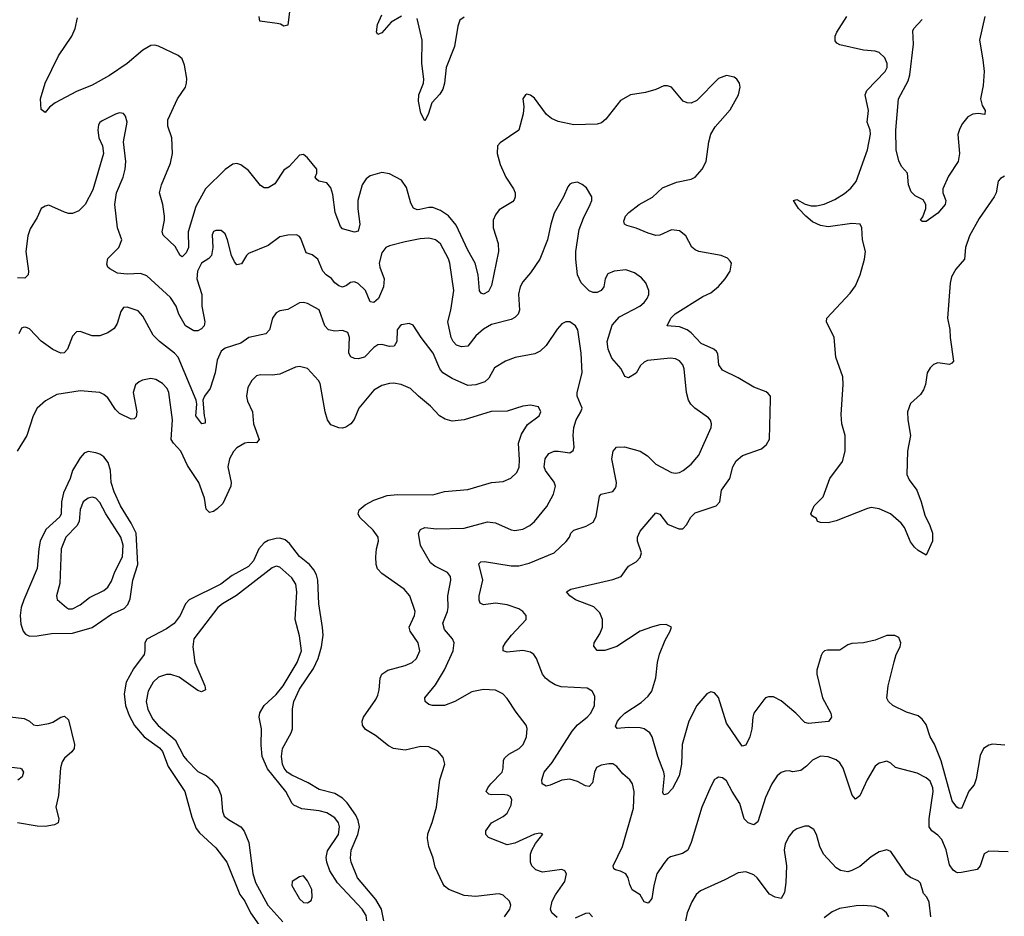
# Model space of a CAD drawing. Header units: inches. Extents: x 1771504 to 1971212, y 471788 to 643615.
# Tile 379 of 587: x 1872661 to 1877689, y 583113 to 587694. Entities that reach past the tile are written whole.
import ezdxf

# ---------------------------------------------------------------- set-up
doc = ezdxf.new("R2010")
doc.units = ezdxf.units.IN
doc.header["$MEASUREMENT"] = 0
doc.layers.add('B8578', color=7, linetype='Continuous')

msp = doc.modelspace()

# ---------------------------------------------------------------- linework, layer by layer
at = {"layer": 'B8578', "color": 5}
for points, elevation in [([(1874040.6, 587750), (1874030, 587666.6), (1874010, 587661.1), (1873992, 587672), (1873975.6, 587675.6), (1873886.8, 587686.8), (1873884.5, 587710)], 380), ([(1877692.2, 583987.8), (1877630, 583992.1), (1877610, 583987.1), (1877582.8, 583970), (1877566.1, 583933.9), (1877545.3, 583814.7), (1877536, 583784), (1877507.7, 583752.3), (1877473, 583667), (1877470, 583663.6), (1877454.9, 583665.1), (1877446.2, 583670), (1877423.2, 583703.2), (1877367.1, 583907.1), (1877333.1, 583993.1), (1877311.6, 584030), (1877290, 584093.3), (1877270, 584120.5), (1877250, 584137.4), (1877190, 584155.3), (1877120.5, 584190), (1877097.2, 584210), (1877090, 584226.6), (1877095.7, 584290), (1877126.1, 584413.9), (1877136.9, 584450), (1877157.6, 584490), (1877161.6, 584510), (1877150, 584538), (1877130, 584547.3), (1877090, 584547.6), (1877030, 584523.6), (1876970, 584509.6), (1876910, 584506.6), (1876890, 584499.3), (1876850, 584472.7), (1876787.1, 584472.9), (1876770.8, 584469.2), (1876761.4, 584458.6), (1876754, 584446), (1876732.7, 584370), (1876732, 584350), (1876761.5, 584230), (1876802.8, 584150), (1876806.7, 584130), (1876791.1, 584108.9), (1876690, 584098.8), (1876670, 584102.3), (1876624.2, 584150), (1876550, 584213.5), (1876510, 584233.8), (1876485.5, 584234.5), (1876470, 584229.6), (1876460.6, 584219.4), (1876410.3, 584150), (1876404.4, 584130), (1876400.2, 584070), (1876390.2, 584029.8), (1876370, 583987), (1876350, 583982.4), (1876270, 584098.9), (1876230, 584231.5), (1876210, 584255.1), (1876190, 584260.5), (1876170, 584249.7), (1876119.2, 584190), (1876077.6, 584110), (1876043.5, 583990), (1876040.9, 583890), (1876029.5, 583830.5), (1875994.9, 583765.1), (1875970, 583738.7), (1875950, 583732.7), (1875945.5, 583745.5), (1875953.8, 583830), (1875951.3, 583850), (1875919.9, 583930), (1875891.2, 584030), (1875879, 584050), (1875850.5, 584070.5), (1875830, 584075.9), (1875770, 584077.4), (1875712.3, 584072.3), (1875704.2, 584084.2), (1875714, 584110), (1875730.9, 584130), (1875752.1, 584150), (1875835.3, 584204.7), (1875870, 584236.9), (1875890, 584264), (1875910, 584330.6), (1875917.5, 584410), (1875927.6, 584452.4), (1875956.5, 584523.5), (1875983.7, 584570), (1875989, 584590), (1875963.2, 584603.2), (1875930, 584601.6), (1875892, 584592), (1875830, 584569.7), (1875710, 584490.7), (1875650, 584470.9), (1875610, 584471.5), (1875593, 584493), (1875594.7, 584510), (1875623.5, 584556.5), (1875637, 584590), (1875637.3, 584630), (1875624.3, 584664.3), (1875593.7, 584693.7), (1875498.7, 584730), (1875469.6, 584750), (1875453.2, 584770), (1875475.9, 584784.1), (1875690, 584834.5), (1875732.4, 584850), (1875770, 584902), (1875810, 584924.2), (1875830, 584945.5), (1875836, 584970), (1875816.1, 585030), (1875815.3, 585050), (1875830, 585080.3), (1875910, 585173.7), (1875930, 585168.4), (1875970, 585116.9), (1876026.6, 585093.4), (1876047.2, 585092.8), (1876067.1, 585112.9), (1876088, 585152), (1876110, 585174.6), (1876218.4, 585210), (1876236.9, 585230), (1876245.4, 585290), (1876288.3, 585350), (1876302.7, 585410), (1876320, 585440), (1876352.4, 585467.6), (1876450, 585500.9), (1876475.5, 585524.4), (1876490, 585551.3), (1876495.9, 585755.9), (1876494.5, 585770), (1876484, 585784), (1876472.7, 585792.7), (1876410, 585817.1), (1876330, 585864.1), (1876250, 585903.1), (1876232, 585930), (1876227, 585987), (1876219.1, 585999.1), (1876205.6, 586010), (1876140.6, 586040.6), (1876090, 586094.5), (1876070, 586109.8), (1876030, 586124.6), (1875967, 586130), (1875985.6, 586170), (1876008.5, 586191.5), (1876150, 586280.2), (1876190, 586299.1), (1876230, 586331.6), (1876263.5, 586370), (1876289.7, 586410), (1876296.2, 586450), (1876290, 586461.2), (1876275.2, 586475.2), (1876244, 586490), (1876130, 586509.8), (1876110, 586517.6), (1876092.7, 586532.7), (1876062.6, 586590), (1876030, 586615.3), (1875990, 586621), (1875930, 586592.6), (1875910, 586591.1), (1875870, 586603.1), (1875810, 586629.7), (1875762.2, 586642.3), (1875749.7, 586649.7), (1875745.7, 586665.7), (1875754, 586690), (1875772.4, 586710), (1875824.2, 586750), (1875892.3, 586787.7), (1875944.1, 586835.9), (1876015.4, 586864.6), (1876090, 586879.2), (1876110, 586890.3), (1876146.9, 586930), (1876167.2, 586970), (1876179.7, 587070), (1876191.1, 587110), (1876212.8, 587147.2), (1876290, 587234), (1876331.6, 587310), (1876339.6, 587350), (1876336.2, 587370), (1876322.7, 587390), (1876310, 587400.9), (1876270, 587409.5), (1876230, 587394), (1876119, 587281), (1876090, 587267.6), (1876070, 587269.6), (1876050, 587278.4), (1875990, 587349.5), (1875970, 587356.3), (1875950, 587355.8), (1875910, 587338), (1875857.4, 587322.6), (1875780.7, 587310), (1875730, 587281.1), (1875654.1, 587185.9), (1875631.8, 587168.2), (1875610, 587160.9), (1875490, 587157.4), (1875410, 587173.5), (1875376.2, 587190), (1875351.8, 587210), (1875290, 587293.2), (1875270, 587309), (1875250, 587313.2), (1875244.7, 587310), (1875230.8, 587289.2), (1875235.5, 587250), (1875232.8, 587212.8), (1875210.4, 587130), (1875114.4, 587065.6), (1875100.5, 587050), (1875099.6, 587010), (1875114.5, 586954.5), (1875143.2, 586890), (1875182, 586830), (1875190.9, 586810), (1875192, 586790), (1875186.8, 586773.2), (1875177, 586763), (1875110, 586722.3), (1875090, 586697.6), (1875078.4, 586670), (1875078.4, 586630), (1875105.1, 586550), (1875106.8, 586510), (1875070, 586335.6), (1875054.2, 586305.8), (1875030, 586291.3), (1875017.1, 586297.1), (1875008.2, 586308.2), (1875002.2, 586390), (1874986.2, 586450), (1874950, 586516.4), (1874890, 586644.8), (1874850, 586693), (1874810, 586719.9), (1874770, 586734.6), (1874750, 586734.7), (1874703.9, 586723.9), (1874690, 586723.4), (1874671.2, 586731.2), (1874657.7, 586757.7), (1874636.3, 586836.3), (1874610, 586874), (1874550, 586906), (1874510, 586914), (1874450, 586896.9), (1874430, 586881.3), (1874409.1, 586850.9), (1874387.9, 586770), (1874388.3, 586728.4), (1874398.5, 586650), (1874390, 586613.2), (1874370, 586608.2), (1874310, 586625.7), (1874298.4, 586638.4), (1874271.2, 586710), (1874260.6, 586800.6), (1874250, 586835.8), (1874230, 586861.5), (1874188.7, 586870), (1874178, 586878), (1874169.3, 586890), (1874178, 586910), (1874178.4, 586930), (1874130, 586989.3), (1874110, 587006), (1874090, 587002), (1874036.5, 586943.5), (1874010, 586926), (1873963.7, 586856.3), (1873930, 586835.9), (1873910, 586835.9), (1873890, 586847.7), (1873830, 586923.6), (1873790, 586953.6), (1873770, 586959.6), (1873750, 586956.2), (1873710.4, 586929.7), (1873610, 586829.6), (1873560.6, 586739.4), (1873521.3, 586610), (1873522.5, 586530), (1873510, 586503), (1873490, 586483.1), (1873479.6, 586490), (1873455, 586535), (1873392.8, 586592.8), (1873388.8, 586610), (1873400.7, 586670), (1873399.8, 586690), (1873392.2, 586750), (1873375.2, 586810), (1873384.1, 586850), (1873430, 586961.3), (1873441.1, 587010), (1873436.8, 587090), (1873416.8, 587150), (1873417.4, 587182.6), (1873466.8, 587290), (1873507, 587350), (1873513.3, 587370), (1873513.6, 587393.6), (1873502, 587462), (1873490, 587494), (1873470, 587511.2), (1873370, 587558.7), (1873350, 587564.2), (1873330, 587562.4), (1873290, 587539.1), (1873208.8, 587470), (1873119.5, 587410), (1873030, 587359.3), (1872950, 587328), (1872842, 587270), (1872812.1, 587247.9), (1872790, 587220.9), (1872770, 587235.3), (1872767, 587290), (1872791.2, 587370), (1872859.1, 587510), (1872927.7, 587610), (1872943.5, 587650), (1872956.4, 587703.6)], 420), ([(1874610, 587712), (1874558.6, 587681.4), (1874510, 587626.9), (1874490, 587619.5), (1874483.5, 587630), (1874488.3, 587670), (1874510, 587719.7)], 380), ([(1874930, 587707.1), (1874908.8, 587691.2), (1874899.1, 587660.9), (1874882.1, 587557.8), (1874839.2, 587450), (1874829.6, 587370), (1874821.3, 587338.7), (1874806.8, 587313.1), (1874765, 587270), (1874747.2, 587210), (1874730, 587177.2), (1874710, 587216.2), (1874697.4, 587277.4), (1874698.8, 587310), (1874722.7, 587370), (1874724.8, 587390), (1874714.2, 587470), (1874716.4, 587590), (1874690, 587700.5)], 380), ([(1877690, 586894.8), (1877670, 586883.6), (1877658.7, 586870), (1877647.4, 586810), (1877637.3, 586790), (1877561.6, 586678.4), (1877511.6, 586590), (1877491.6, 586530), (1877486, 586470), (1877441.1, 586418.9), (1877419.5, 586380.5), (1877412.1, 586347.9), (1877398.6, 586170), (1877410.8, 586110.8), (1877412.3, 586070), (1877430.2, 585949.8), (1877421.5, 585938.5), (1877410, 585933.3), (1877350, 585940.2), (1877327.9, 585932.1), (1877310, 585916), (1877295, 585890), (1877287.6, 585830), (1877277, 585803), (1877260.6, 585779.4), (1877210, 585732.9), (1877195.6, 585690), (1877196.8, 585650), (1877210.1, 585570.1), (1877194.5, 585490), (1877192.1, 585370), (1877202.9, 585342.9), (1877242.6, 585290), (1877265.3, 585230), (1877283, 585163), (1877308.9, 585110), (1877322, 585070), (1877322.8, 585030), (1877290, 584958), (1877250, 584981.2), (1877230, 584999.3), (1877210, 585027), (1877180, 585100), (1877162.2, 585122.2), (1877108.9, 585168.9), (1877050, 585195.6), (1877010, 585200.9), (1876990, 585196.4), (1876830, 585133.6), (1876790, 585124.2), (1876750, 585124.5), (1876735.3, 585130), (1876730, 585146), (1876710, 585158), (1876702, 585170), (1876718, 585210), (1876764.1, 585255.9), (1876797.7, 585350), (1876863.4, 585436.6), (1876876.5, 585490), (1876877.4, 585570), (1876860.3, 585630), (1876856.9, 585676.9), (1876866.7, 585830), (1876864.3, 585870), (1876829.8, 585970), (1876821.3, 586070), (1876781.1, 586150), (1876783, 586170), (1876902.5, 586297.5), (1876930, 586334.2), (1876952.8, 586390), (1876975.4, 586470), (1876981.2, 586510), (1876964.4, 586570), (1876962.2, 586630), (1876952.8, 586650), (1876910, 586653.6), (1876790, 586635.6), (1876750, 586642.3), (1876710, 586662.3), (1876676.5, 586690), (1876637.7, 586730), (1876613.2, 586770), (1876630, 586775.6), (1876672.6, 586752.6), (1876703.7, 586743.7), (1876730, 586742.8), (1876770, 586751.3), (1876824, 586776), (1876874, 586806), (1876906.3, 586833.7), (1876932.9, 586867.1), (1876989.9, 587030.1), (1877006.3, 587110), (1877004.6, 587130), (1876989, 587170), (1876995.2, 587230), (1876978.2, 587310), (1876987.1, 587332.9), (1877080.9, 587430), (1877090.8, 587450), (1877092, 587470), (1877079.3, 587499.3), (1877050, 587526.9), (1877030, 587533.1), (1876970, 587539.3), (1876850, 587566.6), (1876834.3, 587574.3), (1876826.2, 587586.2), (1876825.4, 587610), (1876834, 587630), (1876885.7, 587710)], 380), ([(1877589.7, 587710.3), (1877563, 587590), (1877580.6, 587490), (1877585.8, 587430), (1877581.1, 587358.9), (1877568, 587290), (1877575.9, 587255.9), (1877591.3, 587230), (1877590.5, 587210), (1877555.4, 587215.4), (1877528.1, 587211.9), (1877502.8, 587197.2), (1877476, 587164), (1877462, 587138), (1877452.8, 587107.2), (1877460.9, 587010), (1877454.6, 586970), (1877404.8, 586895.2), (1877376.2, 586830), (1877375.2, 586810), (1877390.1, 586770), (1877387.9, 586750), (1877350, 586706.4), (1877290, 586662.7), (1877270, 586664), (1877262, 586670), (1877273.2, 586686.8), (1877289.3, 586730), (1877289, 586750), (1877274.2, 586774.2), (1877234.2, 586794.2), (1877214.2, 586814.2), (1877200.9, 586850), (1877195.1, 586910), (1877164.2, 586944.2), (1877150, 586974), (1877136.9, 587030), (1877136.2, 587130), (1877149.8, 587290), (1877198.3, 587381.7), (1877207.6, 587412.4), (1877225.7, 587570), (1877222.7, 587637.3), (1877227.6, 587650), (1877270, 587695.3)], 360), ([(1877710, 583441.6), (1877610, 583446), (1877587.4, 583432.6), (1877566.5, 583370), (1877550, 583352.4), (1877470, 583337.1), (1877450, 583335.6), (1877440.2, 583340.2), (1877428.4, 583348.4), (1877410, 583375.6), (1877392.5, 583452.5), (1877370, 583506), (1877350, 583527.3), (1877318.5, 583550), (1877306.3, 583570), (1877305.4, 583610), (1877326.2, 583750), (1877324.7, 583770), (1877310, 583802.7), (1877290, 583820.3), (1877244.5, 583844.5), (1877134, 583874), (1877110, 583896), (1877090, 583906), (1877050, 583894.5), (1877030, 583879.6), (1876989.6, 583810.4), (1876951.9, 583728.1), (1876930, 583711.6), (1876912, 583732), (1876866.6, 583870), (1876850, 583896.9), (1876830, 583913.1), (1876790, 583926.9), (1876750, 583931.2), (1876710, 583911.3), (1876680, 583880), (1876650, 583858), (1876610, 583851.2), (1876590, 583855.8), (1876570, 583854.3), (1876550, 583847.8), (1876528.7, 583830), (1876502.3, 583790), (1876470, 583719.5), (1876430, 583596), (1876410, 583579.6), (1876382, 583590), (1876361, 583610), (1876339.1, 583690), (1876298.7, 583750), (1876270, 583804.5), (1876250, 583820.7), (1876230, 583824.5), (1876220.7, 583819.3), (1876210, 583812.3), (1876190, 583776), (1876144.5, 583670), (1876090.2, 583489.8), (1876072.7, 583450), (1876046.2, 583433.8), (1875983.8, 583416.2), (1875970, 583406.9), (1875950, 583382.6), (1875914.7, 583330), (1875899.7, 583270), (1875890, 583203.7), (1875870, 583179.7), (1875850, 583187.1), (1875830, 583223), (1875788.6, 583248.6), (1875776.1, 583276.1), (1875768.5, 583310), (1875755.8, 583330), (1875730, 583343.5), (1875704, 583350), (1875695.9, 583355.9), (1875691.5, 583370), (1875739.3, 583470), (1875795.2, 583664.8), (1875799.8, 583750), (1875790, 583789.3), (1875777, 583810), (1875740.6, 583840.6), (1875710, 583878.7), (1875690, 583891.1), (1875670, 583892.1), (1875630, 583885.7), (1875607.4, 583872.6), (1875596.9, 583850), (1875586, 583794), (1875570, 583775.6), (1875550, 583778.9), (1875510, 583802.4), (1875470, 583813.6), (1875430, 583808.9), (1875370, 583782.8), (1875350, 583778.5), (1875329.8, 583789.8), (1875327.8, 583810), (1875338.7, 583850), (1875380.5, 583899.5), (1875481.5, 584058.5), (1875510, 584091.4), (1875559.7, 584130), (1875577.6, 584150), (1875596.1, 584190), (1875597.4, 584237.4), (1875583.7, 584263.7), (1875558.4, 584278.4), (1875425.8, 584285.8), (1875395.5, 584295.5), (1875370, 584311.3), (1875345.6, 584330), (1875330, 584349.5), (1875300.5, 584430), (1875287.3, 584450), (1875270, 584462), (1875230, 584470.8), (1875150, 584463.1), (1875129.6, 584470), (1875129.7, 584490), (1875141.5, 584510), (1875171.9, 584550), (1875247, 584630), (1875247, 584650), (1875229.6, 584670), (1875210, 584683.1), (1875150, 584705.2), (1875090, 584712.7), (1875030, 584703.9), (1875013.2, 584713.2), (1875007.4, 584727.4), (1875006.6, 584750), (1875025.8, 584830), (1875005.3, 584914.7), (1875016.6, 584923.4), (1875034.6, 584925.4), (1875170, 584904.1), (1875210, 584903.9), (1875263.1, 584916.9), (1875390.6, 584969.4), (1875452.5, 585027.5), (1875468.4, 585050), (1875474.7, 585070), (1875490, 585086.7), (1875553.9, 585106.1), (1875590, 585127), (1875604.8, 585155.2), (1875621.1, 585258.9), (1875630, 585270.3), (1875690, 585283.8), (1875701.4, 585298.5), (1875707.6, 585310), (1875709.6, 585330), (1875684.5, 585450), (1875690.9, 585489.1), (1875709.5, 585510), (1875750, 585511.4), (1875830, 585489.1), (1875866.4, 585466.4), (1875910, 585422.6), (1875990, 585381.3), (1876010, 585378), (1876030, 585380.9), (1876050, 585390.3), (1876090, 585422.7), (1876130, 585468.8), (1876192.2, 585610), (1876194.3, 585630), (1876188.4, 585648.5), (1876179.3, 585659.3), (1876108.2, 585710), (1876089.2, 585729.2), (1876077.2, 585750), (1876066.2, 585790), (1876054.8, 585910), (1876047.6, 585930), (1876030, 585951.9), (1876010, 585961.6), (1875984.4, 585964.4), (1875867.9, 585952.1), (1875850, 585943.8), (1875831.9, 585928.1), (1875810, 585888.9), (1875770, 585863.5), (1875750.9, 585870.9), (1875732, 585910), (1875685.1, 585965.1), (1875665.6, 586010), (1875661.6, 586050), (1875686.6, 586133.4), (1875724, 586176), (1875828.2, 586230), (1875850, 586249.1), (1875866.2, 586270), (1875873.7, 586290), (1875874, 586310), (1875858.9, 586350), (1875835.7, 586375.7), (1875801.3, 586401.3), (1875755.7, 586415.7), (1875696, 586410), (1875664.6, 586395.4), (1875651.6, 586370), (1875643.7, 586330), (1875630.2, 586309.8), (1875610, 586299.7), (1875590, 586299.8), (1875570, 586308.7), (1875529, 586350), (1875509.2, 586390), (1875500.5, 586470), (1875500.8, 586510), (1875518.4, 586621.6), (1875540.6, 586679.4), (1875575.1, 586750), (1875582, 586770), (1875582.7, 586790), (1875554.9, 586834.9), (1875532.9, 586852.9), (1875510, 586863.7), (1875481.1, 586858.9), (1875470, 586853.2), (1875460.3, 586839.7), (1875437.6, 586790), (1875390, 586706), (1875372.6, 586650), (1875355.5, 586570), (1875317.3, 586470), (1875270, 586400.5), (1875230, 586354.5), (1875216.5, 586330), (1875208.8, 586291.2), (1875212.5, 586210), (1875205.8, 586190), (1875190, 586173.3), (1875170, 586161.8), (1875070, 586136.4), (1875030, 586113.3), (1874990, 586079.1), (1874950, 586026), (1874917.6, 586022.4), (1874891.3, 586031.3), (1874874.6, 586050), (1874864.7, 586070), (1874846.7, 586150), (1874862.1, 586210), (1874878.5, 586310), (1874857.6, 586450), (1874850, 586472.6), (1874809.1, 586549.1), (1874784.5, 586570), (1874750, 586578), (1874705.6, 586574.4), (1874630, 586559.1), (1874550, 586539.1), (1874530, 586529.7), (1874510, 586503.5), (1874495.8, 586450), (1874499.2, 586430), (1874522.8, 586370), (1874519.5, 586330), (1874493.8, 586270), (1874468.5, 586248.5), (1874450, 586252), (1874426.5, 586310), (1874390, 586345.8), (1874370, 586354.8), (1874350, 586351.2), (1874330, 586335.4), (1874310, 586328), (1874290, 586334.2), (1874270, 586349.8), (1874252.3, 586372.3), (1874226, 586390), (1874208.7, 586408.7), (1874183.1, 586470), (1874153.6, 586493.6), (1874123.6, 586503.6), (1874096.4, 586576.4), (1874090, 586586.6), (1874074.7, 586594.7), (1874030, 586594), (1873990, 586584.4), (1873930, 586539.8), (1873830, 586499), (1873819.2, 586490), (1873793.1, 586446.9), (1873770, 586442.6), (1873757.4, 586457.4), (1873743.1, 586490), (1873722.4, 586570), (1873710, 586600.7), (1873690, 586616.9), (1873662.8, 586617.2), (1873650, 586611.5), (1873644.2, 586595.8), (1873647.1, 586530), (1873639.7, 586490), (1873626.3, 586473.7), (1873590, 586449.8), (1873569.5, 586410), (1873565.2, 586370), (1873590.1, 586290), (1873591.3, 586230), (1873606.7, 586150), (1873602.6, 586130), (1873590, 586114.5), (1873570, 586105), (1873550, 586104.9), (1873507.7, 586130), (1873473.8, 586190), (1873460.2, 586230), (1873430, 586274.6), (1873310, 586386.3), (1873277.1, 586397.1), (1873210, 586393.3), (1873159.7, 586399.7), (1873120.8, 586420.8), (1873111.6, 586430), (1873105.9, 586445.9), (1873110, 586474.4), (1873167.6, 586530), (1873181.6, 586570), (1873160.7, 586630), (1873146.4, 586750), (1873155.3, 586810), (1873188.3, 586890), (1873199.7, 586930), (1873203.5, 586970), (1873191.1, 587070), (1873209.6, 587170), (1873201, 587201), (1873190, 587215.1), (1873170, 587218.4), (1873150, 587211.6), (1873082, 587178), (1873070.4, 587169.7), (1873063.4, 587156.6), (1873060.3, 587130), (1873065.3, 587090), (1873083.8, 587050), (1873088.5, 587010), (1873034.3, 586825.7), (1872995.3, 586750), (1872962.2, 586717.8), (1872930, 586704), (1872910, 586704.4), (1872890, 586711), (1872810, 586746.6), (1872790, 586741.2), (1872770.6, 586729.4), (1872750, 586684), (1872714.6, 586625.4), (1872702.4, 586590), (1872691.8, 586510), (1872705.7, 586410), (1872704.4, 586390), (1872686.9, 586373.1), (1872650, 586374.8)], 440), ([(1875405.9, 583105.9), (1875378.7, 583130), (1875371.3, 583150), (1875380.4, 583190), (1875397.6, 583222.4), (1875445.1, 583290), (1875454, 583330), (1875444.8, 583344.8), (1875430, 583351.3), (1875330, 583338.7), (1875297.2, 583350), (1875277, 583370), (1875269.6, 583390), (1875269.7, 583430), (1875275.6, 583450), (1875294.9, 583485.1), (1875332.9, 583532.9), (1875318.4, 583538.4), (1875290, 583533), (1875190, 583485.7), (1875150, 583477.4), (1875055.2, 583515.2), (1875040.7, 583530), (1875041.7, 583550), (1875069.8, 583590.2), (1875130, 583622.6), (1875150, 583640.2), (1875170, 583680.5), (1875174.2, 583710), (1875165.5, 583725.5), (1875152.2, 583732.2), (1875124.1, 583735.9), (1875070, 583733.6), (1875056.6, 583736.6), (1875043.7, 583750), (1875051.6, 583770), (1875066.6, 583790), (1875124.4, 583850), (1875129.8, 583870), (1875130.8, 583910), (1875137.7, 583922.3), (1875159.2, 583940.8), (1875211.6, 583970), (1875232.6, 583990), (1875248.4, 584030), (1875252.2, 584072.3), (1875247.8, 584090), (1875195.5, 584155.6), (1875150, 584226.3), (1875128.9, 584248.9), (1875090, 584268.3), (1875030, 584271.1), (1874970, 584259.8), (1874883.1, 584210), (1874830, 584190.7), (1874769.8, 584189.8), (1874750, 584194.7), (1874731.6, 584210), (1874729.8, 584230), (1874785, 584295), (1874830, 584372.9), (1874874.2, 584470), (1874880.4, 584510), (1874871.2, 584530), (1874830, 584578.7), (1874821.6, 584610), (1874845.5, 584670), (1874849, 584690), (1874847, 584750), (1874862.6, 584830), (1874860.5, 584850), (1874845.1, 584870), (1874781.7, 584901.7), (1874759, 584919), (1874707.4, 585007.4), (1874697.6, 585070), (1874707, 585090), (1874730, 585099.5), (1874790, 585093.4), (1874930, 585095.8), (1875050, 585128.4), (1875090, 585122.6), (1875170, 585087.6), (1875190, 585084.9), (1875230, 585091.6), (1875265.6, 585110), (1875289.7, 585130), (1875352.5, 585207.5), (1875386.8, 585270), (1875396.5, 585310), (1875390.5, 585330.5), (1875345.5, 585390), (1875338.8, 585410), (1875344.4, 585450), (1875363.1, 585476.9), (1875390, 585489), (1875410.2, 585490.2), (1875470, 585481.3), (1875486.6, 585493.4), (1875492, 585510), (1875487.3, 585570), (1875491.5, 585610), (1875502.8, 585650), (1875526, 585690), (1875532.6, 585710), (1875508.7, 585770), (1875507.4, 585790), (1875532.6, 585890), (1875528.7, 585990), (1875511, 586110), (1875498.9, 586130), (1875470, 586151.1), (1875450, 586151.1), (1875430, 586140.5), (1875406.5, 586113.5), (1875350.1, 586029.9), (1875319, 586001), (1875292.2, 585987.8), (1875191.5, 585968.5), (1875141.6, 585950), (1875085.4, 585914.6), (1875056.6, 585863.4), (1875036.7, 585843.3), (1874990, 585828), (1874950, 585825.6), (1874870, 585860.2), (1874821.4, 585890), (1874806.5, 585910), (1874772.2, 585990), (1874710.8, 586070), (1874670, 586133.6), (1874650, 586141.6), (1874610, 586135.6), (1874603.8, 586130), (1874589.1, 586110), (1874586.3, 586050), (1874573, 586027), (1874550, 586025), (1874510, 586034), (1874490, 586032.8), (1874470, 586019.2), (1874422, 585970), (1874390, 585961), (1874370, 585963.7), (1874351.7, 585971.7), (1874342.4, 585990), (1874344.5, 586070), (1874336.6, 586096.6), (1874310, 586106.9), (1874270, 586102.4), (1874237, 586110), (1874219.1, 586130), (1874190, 586212.4), (1874130, 586244.8), (1874110, 586249.7), (1874090, 586248.3), (1874030, 586213), (1873990, 586206.6), (1873970, 586196.9), (1873951.1, 586168.9), (1873936.1, 586110), (1873917.1, 586090), (1873830.2, 586069.8), (1873790, 586041.1), (1873710, 586016.1), (1873690, 586001.4), (1873670, 585954.5), (1873658.3, 585890), (1873634.2, 585810), (1873605.3, 585770), (1873596.5, 585750), (1873602.8, 585670), (1873608.4, 585650), (1873607.1, 585632.9), (1873590.3, 585629.7), (1873560.4, 585670), (1873564.8, 585730), (1873561.7, 585750), (1873470, 585969.7), (1873450.8, 585990), (1873374.2, 586050), (1873342.3, 586082.3), (1873290, 586179.5), (1873266.3, 586206.3), (1873210, 586225.3), (1873190, 586224), (1873176.5, 586203.5), (1873158.1, 586141.9), (1873143.1, 586116.9), (1873110, 586093.5), (1873070, 586078.4), (1873030, 586079.6), (1872970, 586100.9), (1872950, 586099.3), (1872930, 586077.2), (1872904.4, 586010), (1872888.5, 585991.5), (1872870, 585989.7), (1872830, 586008.6), (1872770, 586051.9), (1872710, 586114.2), (1872690, 586124), (1872678.6, 586121.5), (1872670, 586118.7), (1872656.1, 586090)], 460), ([(1875136.4, 583110), (1875164.4, 583150), (1875169.7, 583170), (1875163, 583190), (1875130, 583221.1), (1875110, 583227.1), (1875090, 583226.2), (1874990, 583213.5), (1874930, 583219.1), (1874852.7, 583250), (1874830, 583267.3), (1874821.2, 583281.2), (1874783.1, 583363.1), (1874772.8, 583410), (1874749.8, 583470), (1874742.9, 583510), (1874745.8, 583534.2), (1874767.9, 583592.1), (1874789.8, 583670.2), (1874806, 583810), (1874831.5, 583890), (1874823.5, 583923.5), (1874795.8, 583955.8), (1874750, 583978.7), (1874710, 583979.8), (1874630, 583960.9), (1874570, 583970.8), (1874544.6, 583984.6), (1874477.5, 584037.5), (1874427, 584067), (1874412.2, 584090), (1874409.8, 584110), (1874416, 584130), (1874479.5, 584220.5), (1874490, 584242), (1874497.1, 584270), (1874501, 584330), (1874509.7, 584350), (1874540.9, 584370), (1874630, 584394.8), (1874665.1, 584410), (1874686.8, 584430), (1874704.4, 584470), (1874696.1, 584510), (1874654.4, 584570), (1874649.8, 584590), (1874677.8, 584650), (1874679.8, 584670), (1874653.6, 584750), (1874625, 584785), (1874510, 584864.8), (1874487.8, 584887.8), (1874481.2, 584910), (1874479, 584950), (1874482.6, 584990), (1874492.5, 585030), (1874490.7, 585050), (1874466.2, 585086.2), (1874397.7, 585150), (1874389.7, 585170), (1874394, 585190), (1874425, 585215.1), (1874470, 585239.2), (1874537.4, 585262.6), (1874590, 585268.2), (1874770, 585265.9), (1874830, 585283.6), (1874950, 585293), (1875070, 585329.3), (1875130, 585335), (1875169.1, 585350.9), (1875199.6, 585380.4), (1875212.2, 585407.8), (1875214.1, 585445.9), (1875208, 585530), (1875222.9, 585577.1), (1875253.5, 585626.5), (1875313.6, 585670), (1875322.9, 585690), (1875310, 585716.2), (1875270, 585724.7), (1875230, 585719.7), (1875150, 585694.5), (1875067.8, 585692.2), (1874930.1, 585649.9), (1874870, 585642.6), (1874833.5, 585653.5), (1874805.1, 585670), (1874759.3, 585719.3), (1874696.9, 585770), (1874656.3, 585810), (1874609.3, 585830), (1874570, 585836.5), (1874550, 585835.2), (1874510, 585824.5), (1874470, 585801.1), (1874392.1, 585710), (1874368.3, 585651.7), (1874351.2, 585630), (1874327, 585613), (1874310, 585607.4), (1874290, 585608.2), (1874250, 585624.2), (1874233.2, 585650), (1874220.5, 585690), (1874194.7, 585834.7), (1874187.4, 585850), (1874130, 585912.1), (1874090, 585923.1), (1874070, 585918.9), (1873990, 585883.5), (1873950, 585878.4), (1873890, 585880.3), (1873870, 585875.1), (1873845.7, 585850), (1873825, 585815.1), (1873818.5, 585770), (1873824.7, 585744.7), (1873850.3, 585690), (1873854.3, 585630), (1873883.1, 585550), (1873870, 585531.6), (1873830, 585533.5), (1873810, 585529.8), (1873770, 585506), (1873752.3, 585487.7), (1873732.2, 585450), (1873722.9, 585410), (1873740.2, 585330), (1873739.7, 585310), (1873697.7, 585222.3), (1873670, 585195.3), (1873650, 585181.7), (1873630, 585175.6), (1873612.6, 585192.6), (1873604.5, 585250), (1873576.1, 585330), (1873517.1, 585417.1), (1873483.5, 585490), (1873446, 585530), (1873435, 585550), (1873441.1, 585650), (1873422.2, 585790), (1873413.8, 585810), (1873390, 585835.1), (1873355.1, 585855.1), (1873330, 585861.6), (1873287.5, 585852.5), (1873270, 585844.6), (1873251.3, 585828.7), (1873240.1, 585790), (1873259.2, 585690), (1873255.8, 585664.2), (1873246, 585654), (1873230, 585653.3), (1873170, 585681.7), (1873150, 585702.5), (1873110, 585761.8), (1873090, 585779.8), (1873070, 585789), (1872970, 585798.6), (1872850, 585779.2), (1872792.8, 585747.2), (1872750, 585709.7), (1872729.5, 585670.5), (1872696.5, 585570), (1872648.4, 585490)], 480), ([(1874519.9, 583090), (1874508.1, 583150), (1874479.4, 583199.4), (1874386.1, 583310), (1874353.2, 583390), (1874349.8, 583410), (1874352.9, 583450), (1874387.8, 583530), (1874395.7, 583570), (1874390, 583602.4), (1874377.1, 583630), (1874333.1, 583693.1), (1874310, 583716.8), (1874270, 583739.9), (1874190, 583759.9), (1874134, 583794), (1874050, 583834.7), (1874026, 583850), (1874010.9, 583870), (1874003.1, 583890), (1873998.1, 583930), (1874002.5, 583970), (1874047.9, 584050), (1874053.8, 584070), (1874053.2, 584173.2), (1874059.9, 584210), (1874090, 584273.4), (1874160.8, 584379.2), (1874185.4, 584430), (1874202.8, 584490), (1874209.9, 584550), (1874207.9, 584587.9), (1874187.7, 584710), (1874183.6, 584830), (1874177.1, 584857.1), (1874163.6, 584883.6), (1874140.3, 584910), (1874090, 584950.6), (1874038.6, 585018.6), (1874016.2, 585036.2), (1873990, 585044.2), (1873970, 585044), (1873930, 585032.9), (1873910, 585020.7), (1873881.5, 584990), (1873854.8, 584930), (1873830, 584900.4), (1873746.5, 584853.5), (1873687.3, 584810), (1873526.3, 584730), (1873506.7, 584710), (1873480.9, 584650), (1873450, 584609.7), (1873410, 584582.4), (1873310.4, 584529.6), (1873299.1, 584510), (1873300.5, 584470), (1873295.8, 584450), (1873242, 584378), (1873205, 584310), (1873193.4, 584250), (1873201.3, 584190), (1873219.4, 584139.4), (1873247.5, 584087.5), (1873297, 584030), (1873374, 583974), (1873390, 583954.4), (1873418.5, 583878.5), (1873503.7, 583750), (1873539, 583619), (1873562.2, 583562.2), (1873579, 583539), (1873662.3, 583462.3), (1873718, 583390), (1873785, 583225), (1873810.7, 583190), (1873840.1, 583130), (1873895.8, 583050)], 520), ([(1874434.1, 583090), (1874430, 583116.4), (1874410, 583149), (1874284, 583284), (1874245.2, 583345.2), (1874228.5, 583390), (1874226.4, 583413.6), (1874233, 583447), (1874288.6, 583531.4), (1874294.4, 583570), (1874288.7, 583590), (1874270, 583616.7), (1874230, 583641.4), (1874190, 583652.2), (1874101.8, 583661.8), (1874061.5, 583681.5), (1874052.4, 583690), (1874019.8, 583750), (1873927.1, 583867.1), (1873898.5, 583930), (1873893.2, 583986.8), (1873895, 584070), (1873883.5, 584130), (1873887.4, 584152.6), (1873909.7, 584190), (1873970, 584246), (1874006.4, 584290), (1874078.4, 584410), (1874099.9, 584470), (1874090, 584546.6), (1874067.7, 584630), (1874075.8, 584770), (1874071.2, 584810), (1874050, 584841.8), (1873990, 584897.2), (1873970, 584902.2), (1873950, 584893.2), (1873768.2, 584751.8), (1873696.9, 584710), (1873672.6, 584690), (1873550, 584531.1), (1873544.2, 584490), (1873555.7, 584410), (1873605.5, 584290), (1873610, 584269.3), (1873590, 584260.4), (1873570, 584266.5), (1873475.1, 584335.1), (1873432, 584348), (1873410, 584348.2), (1873370, 584334.1), (1873341.9, 584310), (1873316.3, 584263.7), (1873307.1, 584210), (1873315.3, 584170), (1873340.1, 584120.1), (1873367.9, 584087.9), (1873455, 584015), (1873498.4, 583930), (1873513.5, 583910), (1873570, 583853.3), (1873614.2, 583830), (1873640.9, 583810), (1873673.5, 583770), (1873690.1, 583730.1), (1873696.1, 583650), (1873704.9, 583624.9), (1873727, 583607), (1873790.6, 583570.6), (1873807.4, 583547.4), (1873830.1, 583490.1), (1873851.4, 583331.4), (1873865, 583285), (1873928.4, 583170), (1874003.8, 583083.8)], 540), ([(1872611.3, 584131.3), (1872683.4, 584123.4), (1872710.4, 584110.3), (1872730.5, 584090.5), (1872750, 584087), (1872810, 584098), (1872830, 584104.9), (1872870, 584130.3), (1872890, 584134.9), (1872910, 584116.3), (1872940.7, 583990), (1872939, 583970), (1872926.9, 583953.1), (1872890, 583921.3), (1872878.2, 583901.8), (1872868.7, 583871.3), (1872858.8, 583730), (1872844.7, 583670), (1872860.3, 583610), (1872857.6, 583590), (1872839.2, 583580.8), (1872790, 583571.9), (1872750, 583573.3), (1872650, 583590.8)], 480), ([(1872590, 583878.3), (1872662.8, 583870), (1872670, 583866.7), (1872680.8, 583850), (1872673.9, 583826.1), (1872650.8, 583809.2)], 460), ([(1877314.7, 583110), (1877305.1, 583185.1), (1877293.5, 583210), (1877277.4, 583230), (1877261.5, 583281.5), (1877250, 583294), (1877210, 583311.1), (1877190, 583327.1), (1877110, 583443.7), (1877090, 583452.3), (1877050, 583441.6), (1877010, 583416.9), (1876952.2, 583367.8), (1876910, 583346), (1876890, 583340.5), (1876852.5, 583347.5), (1876830, 583360.4), (1876766.2, 583430), (1876747.6, 583470), (1876731, 583531), (1876716.1, 583556.1), (1876690, 583573.2), (1876670, 583572.7), (1876630, 583559.7), (1876610, 583546.3), (1876590, 583523), (1876570, 583483.7), (1876565.5, 583450), (1876577, 583370), (1876573.9, 583286.1), (1876566.1, 583233.9), (1876550, 583204.5), (1876519, 583210), (1876490, 583225.1), (1876426.9, 583310), (1876410, 583324.8), (1876370, 583339.8), (1876330, 583335.4), (1876261.5, 583298.5), (1876137.9, 583242.1), (1876116.1, 583223.9), (1876092.7, 583187.3), (1876070.2, 583130), (1876060.6, 583090)], 460), ([(1877100.3, 583110), (1877087.8, 583130), (1877067.8, 583147.8), (1877030, 583162.8), (1876971.5, 583168.5), (1876933.4, 583166.6), (1876847.8, 583152.2), (1876810, 583136), (1876770, 583105.7)], 480), ([(1875587, 583110), (1875570, 583129.4), (1875550, 583127.6), (1875497.4, 583102.6)], 460)]:
    msp.add_lwpolyline(points, dxfattribs=dict(at, elevation=elevation))
for points, elevation in [([(1873010, 585487.6), (1872990, 585479.2), (1872970, 585455.8), (1872929.5, 585390), (1872917.7, 585350), (1872883.8, 585276.2), (1872874.1, 585230), (1872872.5, 585170), (1872865.5, 585154.5), (1872794.5, 585090), (1872765.4, 585030), (1872757.5, 584990), (1872750.6, 584889.4), (1872681.1, 584730), (1872668.6, 584690), (1872662.7, 584650), (1872666.2, 584606.2), (1872678.6, 584570), (1872690, 584554.6), (1872710, 584544.7), (1872750, 584546), (1872822.5, 584557.5), (1872930, 584559.3), (1873031.2, 584588.8), (1873130, 584656.2), (1873194.3, 584685.7), (1873213.2, 584706.8), (1873225.6, 584734.4), (1873238.1, 584830), (1873263.9, 584910), (1873256.1, 585070), (1873230, 585122.3), (1873174.7, 585210), (1873142.5, 585282.5), (1873127.9, 585330), (1873124.6, 585390), (1873111.8, 585431.8), (1873090, 585460.9), (1873070, 585474.8), (1873050, 585481.8)], 520), ([(1873030, 585254.8), (1873010, 585249.8), (1872985.5, 585230), (1872970, 585192.3), (1872963.6, 585130), (1872951.7, 585108.3), (1872897, 585050), (1872871.9, 584990), (1872866.3, 584813.7), (1872848.9, 584750), (1872851.8, 584731.8), (1872899.5, 584690), (1872910, 584683.9), (1872930, 584683.5), (1872970, 584704.1), (1873017.4, 584742.6), (1873090, 584777.2), (1873110, 584794.7), (1873130, 584824.9), (1873146.6, 584873.4), (1873186.3, 584950), (1873189.4, 585010), (1873177.9, 585050), (1873099.9, 585170), (1873070, 585227.4), (1873050, 585248.9)], 540), ([(1874110, 583319), (1874090, 583315.3), (1874052, 583290), (1874051.3, 583270), (1874090, 583202.8), (1874110, 583182.8), (1874130, 583182), (1874150, 583194), (1874154, 583210), (1874152, 583250), (1874130, 583294)], 560)]:
    msp.add_lwpolyline(points, close=True, dxfattribs=dict(at, elevation=elevation))

doc.saveas('drawing.dxf')
